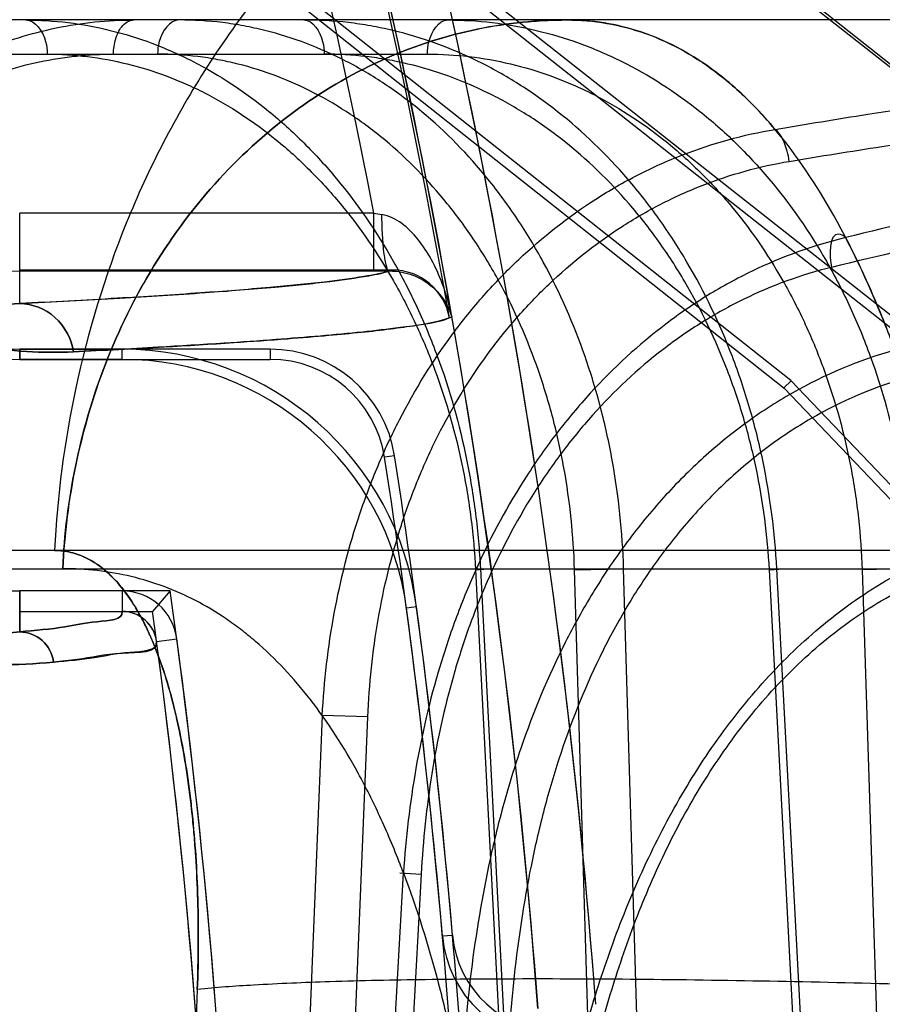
# Model space of a CAD drawing. Header units: millimetres. Extents: x 0 to 297, y 0 to 210.
# Tile 405 of 455: x 240.8153 to 240.8674, y 160.042 to 160.1015. Entities that reach past the tile are written whole.
import ezdxf

# ---------------------------------------------------------------- set-up
doc = ezdxf.new("R2010")
doc.units = ezdxf.units.MM
doc.header["$LTSCALE"] = 16.335
doc.layers.get('0').update_dxf_attribs({"linetype": 'CONTINUOUS'})
for name, color, linetype in [('AXES_REF', 7, 'CONTINUOUS'), ('INTFCLR_1', 7, 'CONTINUOUS'), ('INTFCLR_144815', 7, 'CONTINUOUS'), ('INTFCLR_72935', 7, 'CONTINUOUS')]:
    doc.layers.add(name, color=color, linetype=linetype)

msp = doc.modelspace()

# ---------------------------------------------------------------- linework, layer by layer
at = {"color": 7, "linetype": 'Continuous'}
for radius in [6.787079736, 6.7865, 6.743039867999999]:
    msp.add_circle((241.4889104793, 154.7114782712), radius, dxfattribs=at)
for radius, start, end in [(6.72, 278.2771290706, 261.7228709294), (6.874, 113.0825942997, 269.6189785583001)]:
    msp.add_arc((241.4889104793, 154.7114782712), radius, start, end, dxfattribs=at)
at = {"layer": 'AXES_REF', "color": 7, "linetype": 'Continuous'}
msp.add_arc((241.4889104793, 154.7114782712), 6.874, 113.0826847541, 66.9173152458, dxfattribs=at)
at = {"layer": 'AXES_REF', "color": 9, "linetype": 'Continuous'}
msp.add_arc((241.4889104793, 154.7114782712), 6.191158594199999, 94.4118118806, 85.5881881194, dxfattribs=at)
at = {"layer": 'INTFCLR_1', "color": 9, "linetype": 'Continuous'}
for p, q in [((240.9076086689, 160.0672606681), (240.8359332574, 160.1238465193)), ((240.8152958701, 160.0843347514), (240.8152958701, 160.0898037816)), ((240.8367009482, 160.0898037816), (240.8152958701, 160.0898037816)), ((240.8367009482, 160.0863043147), (240.8367009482, 160.0898037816)), ((240.8152958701, 160.0863043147), (240.8376418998, 160.0863053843)), ((240.8152958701, 160.0809619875), (240.8152958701, 160.0815744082)), ((240.821489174, 160.0809619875), (240.821489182, 160.0815744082)), ((240.8152958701, 160.0669619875), (240.8152958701, 160.064492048)), ((240.8214891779, 160.0669619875), (240.8214890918, 160.0657276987)), ((240.8392770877, 160.0660095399), (240.8386700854, 160.0659282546)), ((240.8235705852, 160.0639062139), (240.8247939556, 160.0640700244))]:
    msp.add_line(p, q, dxfattribs=at)
at = {"layer": 'INTFCLR_1', "color": 6, "linetype": 'Continuous'}
for p, q in [((240.8214505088, 160.1203298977), (240.8952201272, 160.0620907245)), ((240.8946349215, 160.0617724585), (240.8210710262, 160.1198492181)), ((240.8152958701, 160.0815744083), (240.821489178, 160.0815744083)), ((240.8214891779, 160.0809619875), (240.8152958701, 160.0809619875)), ((240.8214891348, 160.0669619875), (240.8152958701, 160.0669619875)), ((240.8152958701, 160.0657276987), (240.8214891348, 160.0657276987))]:
    msp.add_line(p, q, dxfattribs=at)
at = {"layer": 'INTFCLR_1', "color": 7, "linetype": 'Continuous'}
msp.add_line((240.8412547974, 160.0839840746), (240.8414104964, 160.0835287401), dxfattribs=at)
at = {"layer": 'INTFCLR_1', "color": 9, "linetype": 'Continuous'}
for centre, radius, start, end in [((240.4247147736, 160.0104782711), 0.4230504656, 4.2349584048, 43.61014177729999), ((240.4247147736, 160.0104782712), 0.4265594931, 4.2349578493, 15.4129247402), ((240.8152958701, 160.1073643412), 0.0210600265, 193.9313763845, 270.0000000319), ((240.8547495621, 160.1904858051), 0.1022869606, 259.8369044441, 260.1140063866)]:
    msp.add_arc(centre, radius, start, end, dxfattribs=at)
at = {"layer": 'INTFCLR_1', "color": 6, "linetype": 'Continuous'}
for centre, radius, start, end in [((240.4247147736, 160.0104782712), 0.4195535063, 10.8985890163, 42.7086480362), ((240.8152958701, 160.1073643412), 0.025789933, 193.9313762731, 270.0000001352), ((240.8152958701, 160.1073643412), 0.0264023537, 193.93137305, 270.0000005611), ((240.8152958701, 160.1073643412), 0.0404023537, 193.9313780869, 270.0000003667), ((240.8214889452, 160.0636274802), 0.017946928, 7.627261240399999, 89.9992566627), ((240.8214889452, 160.0636274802), 0.0173345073, 7.627262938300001, 89.99922879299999), ((240.8214889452, 160.0636274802), 0.0033345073, 7.6272830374, 89.99599086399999), ((240.4247147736, 160.0104782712), 0.4182650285, 3.1312009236, 7.6294436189), ((240.8214889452, 160.0636274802), 0.0021002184, 7.626596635, 89.9960006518), ((240.4247147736, 160.0104782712), 0.4176526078, 3.0516590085, 7.6294468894), ((240.4247147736, 160.0104782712), 0.402418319, 356.013443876, 7.6295226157), ((240.4247147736, 160.0104782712), 0.4036526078, 356.0148208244, 7.629522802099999)]:
    msp.add_arc(centre, radius, start, end, dxfattribs=at)
at = {"layer": 'INTFCLR_1', "color": 9, "linetype": 'Continuous'}
for points, knots in [([(240.7917035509, 160.1015121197), (240.7918710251, 160.1008369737), (240.7922538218, 160.0995164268), (240.7929658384, 160.0976239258), (240.7937797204, 160.0958691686), (240.7946655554, 160.0942670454), (240.7955953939, 160.092821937), (240.7968326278, 160.0911404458), (240.7989338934, 160.0887430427), (240.8020549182, 160.0861073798), (240.8052873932, 160.0842317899), (240.8077215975, 160.0831757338), (240.8099394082, 160.0823963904), (240.8125942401, 160.0817455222), (240.8156470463, 160.0813837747), (240.8176097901, 160.0813745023), (240.818551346, 160.081421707)], [0, 0, 0, 0, 0.0574721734, 0.1134588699, 0.1669071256, 0.21714495, 0.2645975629, 0.308783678, 0.3895302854, 0.5274907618, 0.6441227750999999, 0.6969373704, 0.7465491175, 0.8382128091, 0.9221094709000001, 1, 1, 1, 1]), ([(240.79206653, 160.1016021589), (240.7922114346, 160.1010180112), (240.7925429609, 160.0998755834), (240.793159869, 160.098238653), (240.7938656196, 160.0967212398), (240.7946338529, 160.0953363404), (240.7954404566, 160.0940877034), (240.7965133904, 160.0926358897), (240.7978829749, 160.0910815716), (240.799572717, 160.0895297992), (240.8017001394, 160.087920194), (240.8038412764, 160.0866895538), (240.8059482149, 160.0857886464), (240.8078657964, 160.0851257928), (240.8101597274, 160.0845780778), (240.8127936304, 160.0842836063), (240.8144850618, 160.0842879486), (240.8152958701, 160.0843347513)], [0, 0, 0, 0, 0.0575499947, 0.1136075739, 0.1671162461, 0.2174278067, 0.2649257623, 0.3091535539, 0.3899605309, 0.4625751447, 0.5281544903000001, 0.6447761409, 0.6975023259, 0.7471185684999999, 0.8386452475, 0.9223402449, 1, 1, 1, 1]), ([(240.7715361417, 160.0965094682), (240.7718829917, 160.0951111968), (240.7726888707, 160.0924179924), (240.7742239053, 160.0886137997), (240.7759718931, 160.0851844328), (240.777853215, 160.0821397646), (240.7797876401, 160.0794825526), (240.7822820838, 160.0765141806), (240.7848398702, 160.0739869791), (240.7874179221, 160.0718469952), (240.7898001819, 160.0700725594), (240.7926888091, 160.0682314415), (240.7960627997, 160.066486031), (240.8000914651, 160.0648031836), (240.8046585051, 160.0634468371), (240.8095872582, 160.0626460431), (240.8137281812, 160.0624370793), (240.8162254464, 160.0625554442), (240.8173447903, 160.0626647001)], [0, 0, 0, 0, 0.06983020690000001, 0.1360165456, 0.1985856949, 0.2561722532, 0.3093207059, 0.3577512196, 0.4440024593, 0.4831205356, 0.5200948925, 0.5879287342, 0.6488908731, 0.7039975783, 0.7993757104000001, 0.8790225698, 0.9454860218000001, 1, 1, 1, 1]), ([(240.7717641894, 160.0965660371), (240.7720937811, 160.0952372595), (240.7728598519, 160.0926779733), (240.7743194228, 160.0890633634), (240.7759817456, 160.0858053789), (240.7777710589, 160.0829131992), (240.7796108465, 160.0803896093), (240.7819832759, 160.0775712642), (240.7844157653, 160.0751726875), (240.7868673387, 160.07314256), (240.7891327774, 160.0714598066), (240.7918788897, 160.069715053), (240.7950865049, 160.0680627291), (240.798914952, 160.0664719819), (240.8032543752, 160.065193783), (240.8079348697, 160.0644466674), (240.8118654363, 160.0642606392), (240.8142341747, 160.0643846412), (240.8152958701, 160.0644920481)], [0, 0, 0, 0, 0.0698671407, 0.1360883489, 0.1986819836, 0.2562926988, 0.3094735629, 0.3579124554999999, 0.4441892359, 0.4833221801, 0.5202930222, 0.5881501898, 0.6490914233, 0.7042036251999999, 0.7995434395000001, 0.8791525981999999, 0.9455413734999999, 1, 1, 1, 1]), ([(240.8414104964, 160.0835287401), (240.8412748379, 160.0842164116), (240.8409442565, 160.0853971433), (240.840229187, 160.0869780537), (240.8392092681, 160.0885544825), (240.8380523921, 160.0895670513), (240.8371880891, 160.0897176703)], [0, 0, 0, 0, 0.2695644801, 0.4697030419, 0.6625932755, 1, 1, 1, 1]), ([(240.8376419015, 160.0863053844), (240.837541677, 160.0863187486), (240.8374211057, 160.0867688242), (240.8372978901, 160.087410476), (240.8372130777, 160.0885114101), (240.8371903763, 160.0893002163), (240.8371880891, 160.0897176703)], [0, 0, 0, 0, 0.0871661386, 0.309707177, 0.6401160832, 1, 1, 1, 1]), ([(240.8376418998, 160.0863053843), (240.8371469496, 160.0861506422), (240.8358346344, 160.0859061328), (240.8334235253, 160.0855867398), (240.8301258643, 160.085269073), (240.825953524, 160.0849476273), (240.820912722, 160.084628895), (240.8172633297, 160.0844333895), (240.8152958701, 160.0843347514)], [0, 0, 0, 0, 0.06928541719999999, 0.1776589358, 0.3252045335, 0.5117163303, 0.7368032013, 1, 1, 1, 1]), ([(240.818551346, 160.081421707), (240.8184221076, 160.0822004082), (240.8176465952, 160.0837008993), (240.8160566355, 160.0843301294), (240.8152958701, 160.0843347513)], [0, 0, 0, 0, 0.5092164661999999, 1, 1, 1, 1]), ([(240.818551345, 160.0814217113), (240.8203768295, 160.0815132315), (240.8236054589, 160.0816853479), (240.8279140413, 160.0819505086), (240.8312346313, 160.0821866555), (240.8338070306, 160.0823969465), (240.8358871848, 160.0825963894), (240.8376576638, 160.0827883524), (240.8394784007, 160.0830582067), (240.8407462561, 160.083233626), (240.8414104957, 160.0835287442)], [0, 0, 0, 0, 0.2385487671, 0.4219735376, 0.5633767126, 0.6730318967, 0.7587781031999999, 0.8362030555, 0.9051367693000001, 1, 1, 1, 1]), ([(240.8214890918, 160.0657276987), (240.8215640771, 160.0651891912), (240.819581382, 160.0651438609), (240.8179046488, 160.0647127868), (240.8162095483, 160.0645812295), (240.8152958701, 160.064492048)], [0, 0, 0, 0, 0.2565760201, 0.5667820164, 1, 1, 1, 1]), ([(240.8173447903, 160.0626647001), (240.8172805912, 160.0631517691), (240.8167907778, 160.0641084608), (240.8157820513, 160.064490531), (240.8152958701, 160.0644920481)], [0, 0, 0, 0, 0.5026078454, 1, 1, 1, 1]), ([(240.8173447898, 160.062664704), (240.8181674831, 160.0627450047), (240.8198341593, 160.062875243), (240.8214967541, 160.0633109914), (240.8236465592, 160.0633390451), (240.8235705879, 160.0639061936)], [0, 0, 0, 0, 0.3881437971, 0.7313082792, 1, 1, 1, 1])]:
    msp.add_open_spline(points, degree=3, knots=knots, dxfattribs=at)
at = {"layer": 'INTFCLR_1', "color": 7, "linetype": 'Continuous'}
msp.add_open_spline([(240.8376419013, 160.0863053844), (240.8378915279, 160.0863067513), (240.8386060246, 160.0862381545), (240.8401710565, 160.0856589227), (240.8411722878, 160.0844339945), (240.8414104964, 160.0835287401)], degree=3, knots=[0, 0, 0, 0, 0.1514361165, 0.4321406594, 1, 1, 1, 1], dxfattribs=at)
at = {"layer": 'INTFCLR_144815', "color": 9, "linetype": 'Continuous'}
for p, q in [((240.8751675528, 160.1014782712), (240.0486729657, 160.1014782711)), ((240.7990275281, 160.0994149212), (240.8399402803, 160.0994149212)), ((240.952508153, 160.0694090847), (239.9619761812, 160.0694090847)), ((240.0228546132, 160.0683100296), (240.9060485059, 160.0683100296)), ((240.8428473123, 160.0682367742), (240.8435879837, 160.0683074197)), ((240.8428473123, 160.0682367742), (240.8465695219, 159.9964782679)), ((240.8431388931, 160.0683100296), (240.8468680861, 159.9964782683)), ((240.8488290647, 160.0682367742), (240.8517967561, 160.0683100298)), ((240.8509747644, 159.996478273), (240.8488290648, 160.0682367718)), ((240.8539415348, 159.9964782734), (240.8517967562, 160.0683100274)), ((240.8606081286, 160.0682367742), (240.8614530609, 160.0683034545)), ((240.8643998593, 159.9964782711), (240.8606081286, 160.0682367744)), ((240.8648519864, 159.9964782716), (240.8610533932, 160.0683100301)), ((240.8691528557, 160.0683100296), (240.8662080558, 160.0682367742)), ((240.8662080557, 160.0682367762), (240.8685248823, 159.9964782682)), ((240.8335824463, 160.0594312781), (240.8310887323, 159.9980053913)), ((240.8363394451, 160.0593580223), (240.8335824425, 160.059431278)), ((240.8337887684, 159.9964782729), (240.8363394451, 160.0593580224)), ((240.8356432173, 159.9980053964), (240.8384851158, 160.0499258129)), ((240.8395590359, 160.0498525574), (240.8366359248, 159.9964782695)), ((240.8382783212, 160.0499313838), (240.8395590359, 160.0498525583)), ((240.826031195, 160.0428744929), (240.8251443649, 160.0194683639))]:
    msp.add_line(p, q, dxfattribs=at)
at = {"layer": 'INTFCLR_144815', "color": 7, "linetype": 'Continuous'}
for points, knots in [([(240.866529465, 160.5484094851), (240.8668842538, 160.5484164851), (240.8670035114, 160.5472775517), (240.867117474, 160.5463138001), (240.8671467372, 160.5450551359), (240.867146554, 160.5438616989), (240.8671211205, 160.5426153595), (240.8670780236, 160.5413374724), (240.8670117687, 160.5398541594), (240.8669347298, 160.5384399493), (240.8668504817, 160.5370632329), (240.8667733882, 160.5358940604), (240.8666875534, 160.5346694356), (240.8665926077, 160.5333817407), (240.8664799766, 160.5319246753), (240.866346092, 160.5302691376), (240.8661948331, 160.5284761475), (240.8660241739, 160.5265266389), (240.8658315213, 160.5243986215), (240.8656152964, 160.5220853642), (240.8653723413, 160.5195591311), (240.8650961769, 160.5167618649), (240.86478312, 160.5136709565), (240.8644343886, 160.5103075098), (240.8640445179, 160.5066260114), (240.8635916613, 160.5024357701), (240.8630897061, 160.4978829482), (240.8625309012, 160.4929038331), (240.8619043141, 160.487410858), (240.8611748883, 160.4811189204), (240.8603517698, 160.4741285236), (240.8594143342, 160.4662804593), (240.8583520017, 160.4575080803), (240.8571231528, 160.4474938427), (240.8557269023, 160.4362561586), (240.8541321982, 160.423570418), (240.8523226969, 160.4093320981), (240.8503218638, 160.3937471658), (240.848131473, 160.3768399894), (240.84578937, 160.3589082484), (240.843277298, 160.3398151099), (240.8406329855, 160.31984771), (240.8378633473, 160.2990559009), (240.8349855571, 160.2775644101), (240.8319781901, 160.2552102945), (240.8288215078, 160.2318470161), (240.8255370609, 160.2076350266), (240.8221688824, 160.182896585), (240.818730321, 160.1577250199), (240.8151918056, 160.1319013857), (240.8115007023, 160.105042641), (240.8089839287, 160.0867803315), (240.8076933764, 160.0774282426)], [0, 0, 0, 0, 0.002241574, 0.0047132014, 0.0072224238, 0.0098766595, 0.0123398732, 0.0150736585, 0.0179599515, 0.0217167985, 0.0240207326, 0.0266725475, 0.029118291, 0.0317754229, 0.0348287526, 0.0383497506, 0.0422672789, 0.04619496, 0.0507115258, 0.0557645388, 0.0608710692, 0.06674290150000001, 0.0735202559, 0.0804956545, 0.0881030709, 0.09690564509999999, 0.1071187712, 0.1170366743, 0.1285552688, 0.1420419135, 0.1570478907, 0.1730174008, 0.1919691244, 0.2128662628, 0.236750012, 0.2635013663, 0.293630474, 0.3274143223, 0.3627565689, 0.4013226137, 0.4416480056, 0.4844039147, 0.5285543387, 0.5741462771, 0.6213734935, 0.6710334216, 0.7230689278, 0.7757171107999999, 0.8287434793, 0.8835499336, 0.9403646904, 1, 1, 1, 1]), ([(240.8076933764, 160.0774282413), (240.8088692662, 160.0859465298), (240.8110739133, 160.1019439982), (240.8141779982, 160.1245136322), (240.8169061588, 160.1443967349), (240.8193180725, 160.1620127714), (240.8214659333, 160.1777323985), (240.8233819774, 160.1917824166), (240.8251135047, 160.2045018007), (240.8266983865, 160.21616449), (240.8281450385, 160.2268291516), (240.8294455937, 160.2364332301), (240.8305956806, 160.2449395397), (240.8316210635, 160.2525343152), (240.8325363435, 160.2593228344), (240.833350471, 160.2653695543), (240.834076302, 160.2707669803), (240.8347277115, 160.2756162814), (240.8353082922, 160.27994259), (240.8358359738, 160.283878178), (240.8363070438, 160.2873943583), (240.8367284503, 160.2905421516), (240.8371102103, 160.293395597), (240.8374566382, 160.2959864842), (240.8377726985, 160.298351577), (240.8380576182, 160.3004846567), (240.8383184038, 160.3024379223), (240.8385573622, 160.3042284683), (240.8387756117, 160.3058644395), (240.8389828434, 160.3074183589), (240.8391765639, 160.3088714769), (240.8394153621, 160.3106633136), (240.839584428, 160.3119323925), (240.8397003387, 160.3128029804)], [0, 0, 0, 0, 0.1086009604, 0.2039477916, 0.2877238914, 0.3620651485, 0.4285031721, 0.4880977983, 0.5411506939, 0.5906228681, 0.6367442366, 0.6770723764, 0.71302358, 0.7451511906, 0.7738599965, 0.7995341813, 0.8222066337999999, 0.8426397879, 0.8613279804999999, 0.8773350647, 0.892788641, 0.9061319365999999, 0.9174444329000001, 0.9291470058, 0.9391444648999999, 0.9475796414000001, 0.9563257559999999, 0.9640319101, 0.9703936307, 0.9771701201, 0.9838307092, 0.9889079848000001, 1, 1, 1, 1])]:
    msp.add_open_spline(points, degree=3, knots=knots, dxfattribs=at)
at = {"layer": 'INTFCLR_144815', "color": 9, "linetype": 'Continuous'}
for points, knots in [([(240.8685129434, 160.1224782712), (240.8654827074, 160.1224782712), (240.8592164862, 160.121866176), (240.8499416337, 160.1190295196), (240.8410087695, 160.1141335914), (240.8329871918, 160.10729829), (240.826368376, 160.098878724), (240.8214807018, 160.0894018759), (240.818441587, 160.0794689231), (240.8175666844, 160.0727132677), (240.8174084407, 160.0694090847)], [0, 0, 0, 0, 0.1120066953, 0.2310131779, 0.3561439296, 0.4858595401, 0.6179059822, 0.7494999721, 0.8777274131, 1, 1, 1, 1]), ([(240.8156422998, 160.1014782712), (240.8173647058, 160.1014782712), (240.8199755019, 160.1011543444), (240.8228864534, 160.1002485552), (240.8245287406, 160.099578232), (240.8269952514, 160.0984036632), (240.8297212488, 160.0965966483), (240.8321534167, 160.0943937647), (240.8334920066, 160.0929931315), (240.8354571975, 160.0907315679), (240.8371755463, 160.0882136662), (240.8386322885, 160.0855185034), (240.8395584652, 160.0836206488), (240.8409959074, 160.0801512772), (240.8420248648, 160.0764975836), (240.8426158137, 160.0732811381), (240.8429349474, 160.0710834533), (240.843081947, 160.0694210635), (240.8431388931, 160.0683100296)], [0, 0, 0, 0, 0.1091978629, 0.1646839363, 0.1929779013, 0.2215829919, 0.3378362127, 0.398393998, 0.4294053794, 0.4606082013, 0.5883152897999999, 0.6213567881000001, 0.6548436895, 0.7221509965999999, 0.8592379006, 0.8943221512, 0.9294697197, 1, 1, 1, 1]), ([(240.8156422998, 160.1014782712), (240.8162371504, 160.1014782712), (240.8168875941, 160.1004848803), (240.8169608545, 160.0996713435), (240.8169636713, 160.0994149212)], [0, 0, 0, 0, 0.6987651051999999, 1, 1, 1, 1]), ([(240.8178968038, 160.0683100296), (240.8179910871, 160.0703738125), (240.8185110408, 160.074587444), (240.8203181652, 160.0807878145), (240.8232250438, 160.0867056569), (240.8271640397, 160.0919680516), (240.8319439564, 160.0962460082), (240.8372719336, 160.0993144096), (240.8419641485, 160.1008208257), (240.8452277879, 160.1013201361), (240.8470334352, 160.1014560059), (240.847923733, 160.1014782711), (240.8483650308, 160.1014782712)], [0, 0, 0, 0, 0.1249260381, 0.2555252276, 0.3887896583, 0.5214499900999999, 0.6505625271, 0.7739873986, 0.8905463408, 0.9461740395, 0.9733149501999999, 1, 1, 1, 1]), ([(240.8483650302, 160.1014782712), (240.8474744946, 160.1014782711), (240.8456617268, 160.1013855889), (240.8419628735, 160.100817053), (240.8372700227, 160.0993147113), (240.8319440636, 160.0962455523), (240.8271640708, 160.0919686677), (240.8232247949, 160.0867036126), (240.8194097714, 160.0789462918), (240.8180890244, 160.0725175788), (240.8178968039, 160.0683100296)], [0, 0, 0, 0, 0.0538964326, 0.1096244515, 0.2261806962, 0.349711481, 0.4789348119, 0.6117089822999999, 0.7450877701, 1, 1, 1, 1]), ([(240.8209616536, 160.0994149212), (240.820964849, 160.0997263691), (240.8210513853, 160.1003123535), (240.821391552, 160.1011092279), (240.8219152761, 160.1014782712), (240.8221958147, 160.1014782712)], [0, 0, 0, 0, 0.3608967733, 0.6749371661, 1, 1, 1, 1]), ([(240.8249517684, 160.1014782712), (240.8243569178, 160.1014782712), (240.8237064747, 160.1004848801), (240.8236332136, 160.0996713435), (240.8236303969, 160.0994149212)], [0, 0, 0, 0, 0.6987650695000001, 1, 1, 1, 1]), ([(240.8517967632, 160.068310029), (240.8517297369, 160.0705053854), (240.8513885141, 160.0737834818), (240.8505642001, 160.0775166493), (240.8499759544, 160.0795972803), (240.8489967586, 160.0826023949), (240.8475296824, 160.0859513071), (240.8456688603, 160.089037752), (240.8445156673, 160.0906864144), (240.842746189, 160.0929834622), (240.8407326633, 160.0950537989), (240.8385086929, 160.0968089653), (240.8370120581, 160.0978660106), (240.8343244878, 160.0994561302), (240.8314038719, 160.1005747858), (240.8288386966, 160.1011323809), (240.8271207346, 160.101398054), (240.8258181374, 160.1014782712), (240.8249517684, 160.1014782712)], [0, 0, 0, 0, 0.1400985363, 0.2092020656, 0.2436857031, 0.277971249, 0.4108016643, 0.4755818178, 0.5076100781, 0.5390793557, 0.6605405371, 0.6902617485, 0.7197591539, 0.7773480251, 0.8891702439, 0.9170270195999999, 0.9447376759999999, 1, 1, 1, 1]), ([(240.8610533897, 160.0683100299), (240.8609384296, 160.0705097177), (240.8605146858, 160.0737928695), (240.8595823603, 160.077519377), (240.858928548, 160.0795986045), (240.8578460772, 160.082611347), (240.8562478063, 160.0859630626), (240.8542550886, 160.0890407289), (240.8530236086, 160.0906877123), (240.8511314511, 160.0929912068), (240.8489949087, 160.0950595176), (240.8466532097, 160.0968097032), (240.8450745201, 160.0978673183), (240.8422440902, 160.0994587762), (240.8391895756, 160.1005749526), (240.8365126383, 160.1011323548), (240.8347220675, 160.1013978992), (240.8333661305, 160.1014782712), (240.8324644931, 160.1014782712)], [0, 0, 0, 0, 0.1372745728, 0.2052346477, 0.2392207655, 0.273064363, 0.40473724, 0.4693064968, 0.5013235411, 0.5328440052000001, 0.6550896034, 0.6851375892, 0.7150081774, 0.7734496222, 0.8872400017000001, 0.9156027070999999, 0.9438087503, 1, 1, 1, 1]), ([(240.8324644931, 160.1014782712), (240.8330412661, 160.1014782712), (240.8336297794, 160.100459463), (240.833696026, 160.0996710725), (240.8336986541, 160.0994149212)], [0, 0, 0, 0, 0.6924562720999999, 1, 1, 1, 1]), ([(240.8399402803, 160.0994149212), (240.8399429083, 160.0996710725), (240.8400091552, 160.1004594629), (240.8405976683, 160.1014782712), (240.8411744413, 160.1014782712)], [0, 0, 0, 0, 0.3075437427, 1, 1, 1, 1]), ([(240.8411744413, 160.1014782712), (240.842964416, 160.1014782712), (240.8456715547, 160.1011574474), (240.8486963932, 160.1002498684), (240.8503964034, 160.0995788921), (240.8529336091, 160.098408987), (240.8557368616, 160.0966063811), (240.8582361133, 160.0943961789), (240.8596041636, 160.092994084), (240.8616014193, 160.0907379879), (240.8633434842, 160.0882192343), (240.8648092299, 160.0855190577), (240.8657352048, 160.0836217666), (240.867161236, 160.0801538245), (240.8681599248, 160.0764974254), (240.8687098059, 160.0732808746), (240.868997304, 160.071082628), (240.8691163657, 160.0694204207), (240.8691528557, 160.0683100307)], [0, 0, 0, 0, 0.112209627, 0.1688776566, 0.1976712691, 0.2267084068, 0.3439814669, 0.4046494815, 0.4356206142, 0.4667234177, 0.5935097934, 0.626212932, 0.6593247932, 0.7258042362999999, 0.8610544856, 0.8956691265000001, 0.9303544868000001, 1, 1, 1, 1]), ([(240.868191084, 160.0815215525), (240.8680152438, 160.0819956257), (240.8669511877, 160.084776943), (240.8648311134, 160.0894179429), (240.8620249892, 160.0936722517), (240.8600038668, 160.0959558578), (240.8587333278, 160.0972324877), (240.8565099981, 160.0990941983), (240.8529774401, 160.1009852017), (240.8498717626, 160.1014782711), (240.8483650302, 160.1014782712)], [0, 0, 0, 0, 0.050723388, 0.2987433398, 0.5104880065, 0.55853659, 0.6045091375, 0.6910612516, 0.8488498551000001, 1, 1, 1, 1]), ([(240.8483650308, 160.1014782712), (240.8499720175, 160.1014782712), (240.853312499, 160.1009093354), (240.8566395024, 160.0989788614), (240.8586666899, 160.0972725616), (240.8598033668, 160.0961760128), (240.86054797, 160.0953469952), (240.8609528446, 160.0948633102)], [0, 0, 0, 0, 0.3287889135, 0.6771462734, 0.7722571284, 0.8709440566, 1, 1, 1, 1]), ([(240.7940652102, 160.0682367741), (240.7941136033, 160.0691592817), (240.7942728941, 160.0709991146), (240.7946993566, 160.0737297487), (240.795310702, 160.0764103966), (240.7961013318, 160.0790212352), (240.7970661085, 160.0815428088), (240.7981983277, 160.0839570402), (240.7994896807, 160.0862476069), (240.8009317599, 160.0883984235), (240.8025138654, 160.0903946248), (240.8042255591, 160.0922209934), (240.8060537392, 160.0938651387), (240.8079863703, 160.0953149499), (240.810010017, 160.0965606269), (240.8121108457, 160.0975924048), (240.814272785, 160.0984025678), (240.8164790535, 160.0989858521), (240.8187134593, 160.0993368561), (240.8202139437, 160.0994149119), (240.8209616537, 160.0994149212)], [0, 0, 0, 0, 0.0611914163, 0.1222153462, 0.1829330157, 0.2431697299, 0.3027654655, 0.3616159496, 0.4196421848, 0.4767773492, 0.5329717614, 0.5881802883, 0.6423889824, 0.6956352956, 0.7479993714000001, 0.7995680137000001, 0.850430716, 0.900683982, 0.9504712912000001, 1, 1, 1, 1]), ([(240.8169636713, 160.0994149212), (240.8185839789, 160.0994149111), (240.8210400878, 160.099110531), (240.8237786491, 160.0982587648), (240.8253239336, 160.0976288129), (240.8276446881, 160.0965248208), (240.83020982, 160.0948262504), (240.8324989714, 160.092755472), (240.8337589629, 160.0914388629), (240.8356088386, 160.0893132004), (240.8372266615, 160.0869463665), (240.8385985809, 160.0844127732), (240.8394707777, 160.0826288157), (240.8408245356, 160.0793676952), (240.8417946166, 160.0759332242), (240.842352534, 160.0729096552), (240.8426539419, 160.0708438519), (240.8427931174, 160.0692811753), (240.8428473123, 160.0682367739)], [0, 0, 0, 0, 0.1092276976, 0.1647324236, 0.1930354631, 0.2216493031, 0.3379316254, 0.3985016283, 0.4295175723, 0.460723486, 0.5884330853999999, 0.6214715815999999, 0.6549537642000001, 0.7222477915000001, 0.8592953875, 0.8943666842, 0.9295004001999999, 1, 1, 1, 1]), ([(240.8488290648, 160.068236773), (240.8487673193, 160.070300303), (240.8484487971, 160.0733816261), (240.8476762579, 160.0768908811), (240.8471249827, 160.078846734), (240.8462069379, 160.081671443), (240.8448305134, 160.0848192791), (240.8430842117, 160.0877207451), (240.8420018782, 160.0892705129), (240.8403412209, 160.0914297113), (240.8384508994, 160.093375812), (240.8363626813, 160.0950257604), (240.8349573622, 160.0960193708), (240.8324336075, 160.0975139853), (240.8296906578, 160.0985655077), (240.8272814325, 160.0990898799), (240.8256677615, 160.0993396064), (240.8244442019, 160.0994149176), (240.8236303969, 160.0994149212)], [0, 0, 0, 0, 0.1401554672, 0.2092802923, 0.2437732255, 0.2780669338, 0.4109187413, 0.4756998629, 0.5077268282, 0.5391939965, 0.6606353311, 0.6903498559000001, 0.7198403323, 0.7774136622, 0.8891993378, 0.9170477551, 0.9447508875, 1, 1, 1, 1]), ([(240.8606081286, 160.0682367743), (240.8604988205, 160.0703045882), (240.8600985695, 160.0733908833), (240.8592193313, 160.0768935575), (240.8586033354, 160.0788480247), (240.8575835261, 160.0816801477), (240.8560785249, 160.0848309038), (240.854202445, 160.0877236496), (240.8530431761, 160.0892717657), (240.8512621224, 160.091437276), (240.8492511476, 160.0933813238), (240.8470476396, 160.0950264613), (240.8455621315, 160.0960206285), (240.8428988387, 160.0975165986), (240.8400250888, 160.0985656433), (240.837506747, 160.0990898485), (240.8358223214, 160.0993394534), (240.8345468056, 160.0994149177), (240.8336986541, 160.0994149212)], [0, 0, 0, 0, 0.1372191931, 0.2051575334, 0.239134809, 0.2729706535, 0.4046233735, 0.4691910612, 0.501209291, 0.5327320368, 0.6549971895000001, 0.6850516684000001, 0.7149290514, 0.7733847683, 0.887210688, 0.9155819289, 0.9437955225, 1, 1, 1, 1]), ([(240.8399402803, 160.0994149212), (240.84162182, 160.0994149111), (240.8441649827, 160.0991135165), (240.8470062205, 160.0982600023), (240.8486030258, 160.0976294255), (240.850986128, 160.0965297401), (240.8536189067, 160.0948353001), (240.8559656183, 160.0927576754), (240.8572500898, 160.0914397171), (240.8591254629, 160.089319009), (240.860760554, 160.0869512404), (240.8621361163, 160.0844132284), (240.86300514, 160.0826297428), (240.8643433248, 160.0793697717), (240.8652794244, 160.0759327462), (240.8657944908, 160.0729093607), (240.8660634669, 160.0708429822), (240.8661743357, 160.0692805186), (240.8662080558, 160.0682367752)], [0, 0, 0, 0, 0.1121878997, 0.1688416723, 0.1976274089, 0.2266570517, 0.343905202, 0.4045627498, 0.4355295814, 0.4666289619, 0.5934110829, 0.6261162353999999, 0.6592317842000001, 0.7257227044, 0.8610051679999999, 0.8956305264, 0.9303278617, 1, 1, 1, 1]), ([(240.8609528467, 160.0948633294), (240.8628157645, 160.0951811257), (240.8703549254, 160.0964158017), (240.8779262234, 160.0974533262), (240.8836361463, 160.0981281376)], [0, 0, 0, 0, 0.2473764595, 1, 1, 1, 1]), ([(240.8618068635, 160.0929322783), (240.8636698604, 160.0932437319), (240.8712098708, 160.094453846), (240.8787807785, 160.0954705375), (240.8844901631, 160.0961317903)], [0, 0, 0, 0, 0.2473483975, 1, 1, 1, 1]), ([(240.8335824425, 160.059431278), (240.8336899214, 160.061503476), (240.8341662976, 160.0656305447), (240.8354540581, 160.070665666), (240.8369105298, 160.0745335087), (240.8386370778, 160.0782408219), (240.8405144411, 160.0812826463), (240.842374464, 160.08368468), (240.8436789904, 160.0852260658), (240.8461005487, 160.0877328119), (240.8488436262, 160.0898924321), (240.8513689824, 160.0914264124), (240.8530957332, 160.092362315), (240.8562076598, 160.0937608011), (240.859042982, 160.0945452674), (240.8609528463, 160.0948633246)], [0, 0, 0, 0, 0.1287568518, 0.2569609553, 0.3213810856, 0.384983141, 0.5105637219, 0.5419689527, 0.5734721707, 0.6358190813, 0.7580421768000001, 0.7885404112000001, 0.8191369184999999, 0.8798569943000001, 1, 1, 1, 1]), ([(240.8618068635, 160.0929322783), (240.8617766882, 160.0931382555), (240.8616276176, 160.0938201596), (240.861358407, 160.094567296), (240.8609528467, 160.0948633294)], [0, 0, 0, 0, 0.2930871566, 1, 1, 1, 1]), ([(240.8363394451, 160.0593580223), (240.836419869, 160.0613286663), (240.8368262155, 160.0652490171), (240.8379942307, 160.0700350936), (240.8393330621, 160.0737060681), (240.8409273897, 160.0772168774), (240.8426714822, 160.0800975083), (240.8444054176, 160.0823712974), (240.8456213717, 160.083828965), (240.8478815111, 160.0861981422), (240.8504485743, 160.0882390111), (240.8528144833, 160.0896882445), (240.8544328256, 160.0905719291), (240.8573515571, 160.0918925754), (240.8600134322, 160.0926326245), (240.8618068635, 160.0929322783)], [0, 0, 0, 0, 0.1298374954, 0.2586273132, 0.3231850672, 0.3868339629, 0.5122916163, 0.5436287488, 0.5750512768, 0.6372068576, 0.7589754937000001, 0.7893511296, 0.8198239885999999, 0.8802999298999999, 1, 1, 1, 1]), ([(240.888253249, 160.0933456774), (240.8862950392, 160.092976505), (240.8785809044, 160.0914666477), (240.870908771, 160.0897406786), (240.8652150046, 160.0883224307)], [0, 0, 0, 0, 0.2535103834, 1, 1, 1, 1]), ([(240.8873992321, 160.0914449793), (240.885441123, 160.091083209), (240.87772831, 160.0896038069), (240.8700558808, 160.0879123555), (240.8643609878, 160.0865221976)], [0, 0, 0, 0, 0.2535536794, 1, 1, 1, 1]), ([(240.8652150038, 160.0883224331), (240.8632670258, 160.0878523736), (240.8604025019, 160.086815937), (240.8568504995, 160.0848712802), (240.8534613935, 160.0825484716), (240.8507877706, 160.0800828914), (240.848740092, 160.0777417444), (240.8474239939, 160.0761017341), (240.8452980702, 160.0730812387), (240.8435338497, 160.0698133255), (240.8422739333, 160.0668963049), (240.8414970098, 160.0649139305), (240.8403199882, 160.0613984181), (240.8391211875, 160.0562379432), (240.8386277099, 160.0520350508), (240.8384851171, 160.0499258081)], [0, 0, 0, 0, 0.1202040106, 0.1809468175, 0.2426366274, 0.3663086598, 0.3976274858, 0.4292047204, 0.4923997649, 0.6189828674, 0.6509543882, 0.6830001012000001, 0.7466739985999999, 0.8731875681, 1, 1, 1, 1]), ([(240.8652150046, 160.0883224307), (240.8651004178, 160.0884326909), (240.8641787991, 160.0889107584), (240.8642284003, 160.0871950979), (240.8643609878, 160.0865221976)], [0, 0, 0, 0, 0.1882211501, 1, 1, 1, 1]), ([(240.8652150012, 160.0883224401), (240.8657181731, 160.0873538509), (240.8664643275, 160.0857891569), (240.8674003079, 160.0835834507), (240.8688717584, 160.0798097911), (240.8709150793, 160.0732897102), (240.8724615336, 160.0664121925), (240.8734011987, 160.0612972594), (240.8740052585, 160.0576983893), (240.874970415, 160.0510593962), (240.8757984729, 160.0432082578), (240.8763199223, 160.0361272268), (240.8765674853, 160.0318998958), (240.8768860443, 160.0253717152), (240.8771377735, 160.0153916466), (240.8770636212, 160.006487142), (240.8769540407, 160.0019735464)], [0, 0, 0, 0, 0.0372726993, 0.0591480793, 0.081815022, 0.1755685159, 0.2921048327, 0.3223045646, 0.3531589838, 0.4167142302, 0.5513725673, 0.6226313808, 0.6591658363, 0.6959740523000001, 0.8458220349, 1, 1, 1, 1]), ([(240.8643609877, 160.0865221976), (240.8625333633, 160.0860760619), (240.859846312, 160.0850934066), (240.8565216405, 160.0832462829), (240.8533497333, 160.0810405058), (240.8508530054, 160.0786988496), (240.8489490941, 160.0764729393), (240.8477242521, 160.0749116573), (240.8457465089, 160.0720324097), (240.844113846, 160.0689186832), (240.84295836, 160.0661369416), (240.8422453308, 160.0642415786), (240.841168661, 160.0608725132), (240.8400872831, 160.0559170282), (240.8396724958, 160.0518818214), (240.8395590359, 160.0498525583)], [0, 0, 0, 0, 0.1191128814, 0.1793339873, 0.2405248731, 0.3633715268, 0.3945338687, 0.4259739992, 0.4889667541, 0.6154878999, 0.6475290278, 0.6796791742, 0.7436740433, 0.8713175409, 1, 1, 1, 1]), ([(240.8681910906, 160.0815217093), (240.8660297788, 160.0809217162), (240.8628768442, 160.0795864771), (240.8590818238, 160.0771151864), (240.856433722, 160.074933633), (240.8540159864, 160.0724757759), (240.8518405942, 160.0697839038), (240.8499116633, 160.0669002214), (240.8476659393, 160.0628540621), (240.8461067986, 160.059099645), (240.8450350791, 160.0557923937), (240.8443852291, 160.0535665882), (240.8428824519, 160.0474247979), (240.8422303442, 160.0416858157), (240.8419831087, 160.0371075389)], [0, 0, 0, 0, 0.122251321, 0.1841550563, 0.2465049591, 0.3088365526, 0.3717560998, 0.4348594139, 0.4976795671, 0.6237574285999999, 0.6555254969, 0.6871647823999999, 0.7501096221, 1, 1, 1, 1]), ([(240.8689435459, 160.0798575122), (240.8669151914, 160.0792866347), (240.8639571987, 160.0780147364), (240.8604097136, 160.0756569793), (240.8579364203, 160.0735740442), (240.8556823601, 160.0712252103), (240.8536586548, 160.0686496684), (240.8518694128, 160.0658866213), (240.8497890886, 160.0619982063), (240.8483590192, 160.0583880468), (240.8473844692, 160.0552053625), (240.8467921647, 160.0530540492), (240.8454237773, 160.0470729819), (240.8448778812, 160.0414914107), (240.8446827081, 160.0370342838)], [0, 0, 0, 0, 0.1202423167, 0.1812239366, 0.2427342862, 0.3043443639, 0.3666795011, 0.4293621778, 0.4919378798, 0.6181093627, 0.650035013, 0.681882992, 0.7454161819, 1, 1, 1, 1]), ([(240.8260311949, 160.0428744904), (240.8260657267, 160.0437884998), (240.8261051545, 160.0455979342), (240.8260740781, 160.0482838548), (240.8259725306, 160.0504832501), (240.8258439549, 160.0522041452), (240.8256884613, 160.0538506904), (240.825442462, 160.0558205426), (240.8251165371, 160.0577238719), (240.8248105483, 160.0591692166), (240.8244883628, 160.060504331), (240.8240425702, 160.0620515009), (240.8235145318, 160.0634980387), (240.8230517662, 160.0645498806), (240.8225897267, 160.0654801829), (240.8219787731, 160.0665103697), (240.8211663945, 160.0675579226), (240.8202973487, 160.0683808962), (240.819374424, 160.0689746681), (240.8184047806, 160.0693318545), (240.8177373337, 160.0694090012), (240.8174084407, 160.0694090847)], [0, 0, 0, 0, 0.091753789, 0.1815166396, 0.2694076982, 0.3125669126, 0.3546185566, 0.4353061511, 0.5116443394, 0.5482469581, 0.5834912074, 0.6494052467, 0.7096551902, 0.7377984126, 0.764641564, 0.8138270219, 0.85768374, 0.8972107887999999, 0.9333282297, 0.9670072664, 1, 1, 1, 1]), ([(240.8174084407, 160.0694090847), (240.8177370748, 160.0694089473), (240.818402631, 160.0693322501), (240.8193675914, 160.0689776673), (240.8210658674, 160.0678879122), (240.8223781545, 160.065995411), (240.823282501, 160.0640537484), (240.8237017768, 160.0629848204), (240.8241169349, 160.0617920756), (240.8245824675, 160.0601801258), (240.82505022, 160.0581051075), (240.8253674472, 160.0562624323), (240.8255818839, 160.0547046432), (240.8257718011, 160.0530596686), (240.8259506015, 160.050938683), (240.8260519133, 160.0487755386), (240.8260889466, 160.046998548), (240.8260958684, 160.0451728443), (240.8260660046, 160.0437953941), (240.826031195, 160.0428744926)], [0, 0, 0, 0, 0.0329952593, 0.06653992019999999, 0.1023576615, 0.2341585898, 0.2886102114, 0.3181527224, 0.3493214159, 0.415407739, 0.4864622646, 0.5627887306, 0.6030561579, 0.6443314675, 0.7290312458, 0.8167025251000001, 0.8617033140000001, 0.9074743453, 1, 1, 1, 1]), ([(240.8445966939, 160.0020125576), (240.8447764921, 160.0051199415), (240.8451583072, 160.0113442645), (240.8459182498, 160.0206922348), (240.8470955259, 160.0300628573), (240.8486822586, 160.0378455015), (240.8502764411, 160.0432220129), (240.8513631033, 160.0462885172), (240.8525776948, 160.0493397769), (240.8543364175, 160.0530592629), (240.8564562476, 160.0565894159), (240.8583827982, 160.0592517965), (240.8604556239, 160.0617722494), (240.8627634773, 160.0640732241), (240.8653075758, 160.0660879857), (240.8680062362, 160.067889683), (240.8702033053, 160.0689773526), (240.8717176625, 160.0695509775)], [0, 0, 0, 0, 0.1216132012, 0.243647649, 0.3663864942, 0.4904425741, 0.5534431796, 0.5853358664, 0.6175277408, 0.68173217, 0.7458615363, 0.7780820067, 0.8100580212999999, 0.8733073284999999, 0.9049126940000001, 0.9367292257, 1, 1, 1, 1]), ([(240.8384851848, 160.0499258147), (240.8384201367, 160.0500981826), (240.83816417, 160.0507667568), (240.8377027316, 160.0519065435), (240.8368864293, 160.0537573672), (240.835424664, 160.0566849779), (240.833074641, 160.0603746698), (240.8305008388, 160.0631532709), (240.828677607, 160.0646348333), (240.8274899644, 160.0654935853), (240.8253692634, 160.0667643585), (240.822069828, 160.0680022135), (240.8192860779, 160.0683092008), (240.8178968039, 160.0683100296)], [0, 0, 0, 0, 0.0187560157, 0.0728836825, 0.1251833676, 0.224679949, 0.4058705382, 0.5687625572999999, 0.6073438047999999, 0.6449671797, 0.7179054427, 0.8585486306, 1, 1, 1, 1]), ([(240.8457856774, 160.0019369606), (240.8459610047, 160.0050370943), (240.8463231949, 160.0112334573), (240.8470139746, 160.0205141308), (240.8480795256, 160.0297618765), (240.8495255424, 160.0374079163), (240.850990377, 160.0426725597), (240.8519942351, 160.0456599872), (240.8531120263, 160.0486218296), (240.8547388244, 160.052222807), (240.856707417, 160.0556413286), (240.8585006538, 160.0582152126), (240.8604291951, 160.0606428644), (240.8625826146, 160.0628585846), (240.8649626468, 160.0647980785), (240.8674844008, 160.0665295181), (240.8695440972, 160.0675752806), (240.8709652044, 160.0681261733)], [0, 0, 0, 0, 0.1248651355, 0.2496005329, 0.3741910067, 0.4990542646, 0.5620229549, 0.5937827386, 0.6257619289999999, 0.6893021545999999, 0.7524559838, 0.7840722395, 0.8153727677, 0.8770772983, 0.9078185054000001, 0.9387092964, 1, 1, 1, 1]), ([(240.838485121, 160.0499257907), (240.8393060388, 160.047749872), (240.8401747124, 160.0449507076), (240.8410385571, 160.0415248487), (240.8415900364, 160.0391275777), (240.8424690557, 160.034710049), (240.8432197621, 160.0294713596), (240.8436877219, 160.0247441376), (240.8439076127, 160.0219250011), (240.8441874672, 160.017574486), (240.8443978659, 160.0109194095), (240.844307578, 160.0049816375), (240.8441954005, 160.0019735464)], [0, 0, 0, 0, 0.1436399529, 0.1805795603, 0.218231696, 0.2955572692, 0.4587139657, 0.5448233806, 0.5889339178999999, 0.6333573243, 0.8140790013, 1, 1, 1, 1]), ([(240.8784274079, 160.0428744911), (240.8757256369, 160.0429725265), (240.8702875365, 160.0431493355), (240.8621742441, 160.0433495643), (240.85425208, 160.0434768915), (240.8468133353, 160.0435232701), (240.8401297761, 160.0434859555), (240.8344206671, 160.0433689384), (240.8298306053, 160.04318038), (240.8271620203, 160.0429912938), (240.8260311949, 160.0428744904)], [0, 0, 0, 0, 0.154723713, 0.3113826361, 0.4644588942, 0.6081603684, 0.7371004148, 0.8469550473, 0.9349387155, 1, 1, 1, 1])]:
    msp.add_open_spline(points, degree=3, knots=knots, dxfattribs=at)
at = {"layer": 'INTFCLR_144815', "color": 6, "linetype": 'Continuous'}
msp.add_open_spline([(240.793584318, 160.0683100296), (240.7936356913, 160.0693010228), (240.7938070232, 160.0712846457), (240.7942699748, 160.0742354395), (240.7949391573, 160.0771433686), (240.7958059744, 160.0799654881), (240.7968574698, 160.0826711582), (240.7980816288, 160.0852429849), (240.7994752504, 160.0876788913), (240.8010302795, 160.0899636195), (240.8027301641, 160.0920740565), (240.8045578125, 160.093993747), (240.8065025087, 160.0957150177), (240.8085579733, 160.0972326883), (240.8107061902, 160.0985324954), (240.8129258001, 160.0996030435), (240.8151909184, 160.1004364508), (240.817492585, 160.1010340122), (240.8198301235, 160.1013967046), (240.8214053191, 160.1014782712), (240.8221958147, 160.1014782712)], degree=3, knots=[0, 0, 0, 0, 0.0617823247, 0.1238447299, 0.1858195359, 0.247403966, 0.3074912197, 0.3663888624, 0.4245774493, 0.4820469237, 0.5382776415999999, 0.5931090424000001, 0.6468783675, 0.699766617, 0.7519718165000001, 0.8029757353, 0.8529596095, 0.9020028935, 0.950783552, 1, 1, 1, 1], dxfattribs=at)
at = {"layer": 'INTFCLR_72935', "color": 9, "linetype": 'Continuous'}
for p, q in [((240.8358246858, 160.1242396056), (240.9077434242, 160.0672637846)), ((240.8152958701, 160.0843347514), (240.8152958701, 160.0863643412)), ((240.8152958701, 160.0815744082), (240.8152958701, 160.0809619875)), ((240.830430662, 160.0815744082), (240.830430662, 160.0809619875)), ((240.8379515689, 160.0751388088), (240.8373465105, 160.0750441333)), ((240.81529587, 160.064492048), (240.8152958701, 160.0669619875)), ((240.8408442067, 160.0461152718), (240.8414543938, 160.0461675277))]:
    msp.add_line(p, q, dxfattribs=at)
at = {"layer": 'INTFCLR_72935', "color": 6, "linetype": 'Continuous'}
for p, q in [((240.8619056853, 160.0796767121), (240.8105589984, 160.1203548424)), ((240.810023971, 160.1199973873), (240.8614921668, 160.0792229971)), ((240.8378166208, 160.0863643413), (240.81529587, 160.0863643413)), ((240.8304306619, 160.0815744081), (240.81529587, 160.0815744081)), ((240.8152958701, 160.0809619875), (240.830430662, 160.0809619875)), ((240.8619221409, 160.0796636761), (240.8614757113, 160.0792360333)), ((240.8614921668, 160.0792229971), (240.8883380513, 160.0511252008)), ((240.8887808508, 160.0515482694), (240.8619056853, 160.0796767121)), ((240.824395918, 160.0669619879), (240.8152958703, 160.0669619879)), ((240.8243959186, 160.0669619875), (240.8233223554, 160.0657276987)), ((240.8152958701, 160.0657276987), (240.8233223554, 160.0657276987))]:
    msp.add_line(p, q, dxfattribs=at)
for centre, radius, start, end in [((240.4247147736, 160.0104782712), 0.4228972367, 9.9390037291, 43.6299210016), ((240.8152958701, 160.1073643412), 0.0264023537, 193.93137305, 270.0000005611), ((240.8152958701, 160.1073643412), 0.0404023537, 193.9313780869, 270.0000003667), ((240.8378185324, 160.0828647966), 0.003499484, 9.9622308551, 90.0312974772), ((240.830430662, 160.0739619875), 0.0076124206, 8.893149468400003, 90.0000006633), ((240.830430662, 160.0739619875), 0.006999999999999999, 8.8931572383, 89.9999953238), ((240.4247147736, 160.0104782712), 0.4176526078, 4.8948227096, 8.8931498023), ((240.4247147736, 160.0104782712), 0.4182650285, 4.8948229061, 8.893149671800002), ((240.4247147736, 160.0104782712), 0.4036526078, 356.0148208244, 8.043882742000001), ((240.4247147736, 160.0104782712), 0.402418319, 356.0134438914, 7.891264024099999), ((240.8478186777, 160.04671256), 0.006999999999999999, 184.8948354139, 270.0000047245), ((240.8478186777, 160.04671256), 0.006387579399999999, 184.8948237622, 269.999999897)]:
    msp.add_arc(centre, radius, start, end, dxfattribs=at)
at = {"layer": 'INTFCLR_72935', "color": 9, "linetype": 'Continuous'}
for centre, radius, start, end in [((240.4247147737, 160.0104782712), 0.426559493, 4.2349578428, 15.4677013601), ((240.4247147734, 160.0104782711), 0.423062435, 4.2349584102, 15.4677019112)]:
    msp.add_arc(centre, radius, start, end, dxfattribs=at)
for points, knots in [([(240.8185513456, 160.0814217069), (240.8176094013, 160.0813744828), (240.8156451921, 160.0813837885), (240.8125889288, 160.081746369), (240.8099293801, 160.0823988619), (240.8077079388, 160.0831815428), (240.8059412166, 160.0839487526), (240.8041199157, 160.0849087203), (240.802251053, 160.0860952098), (240.8003445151, 160.0875520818), (240.7984101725, 160.0893420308), (240.7968399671, 160.0911316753), (240.7956046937, 160.0928083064), (240.7946708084, 160.0942580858), (240.7937833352, 160.0958618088), (240.7929695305, 160.0976154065), (240.7922564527, 160.0995090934), (240.791872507, 160.1008309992), (240.7917035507, 160.1015121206)], [0, 0, 0, 0, 0.07790330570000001, 0.1618667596, 0.2536806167, 0.3034199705, 0.3562896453, 0.4126322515, 0.4733102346, 0.5389302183, 0.6105590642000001, 0.6906636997, 0.7351564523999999, 0.7824908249, 0.8330084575, 0.8864378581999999, 0.9420335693, 1, 1, 1, 1]), ([(240.8152958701, 160.0843347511), (240.8144847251, 160.084287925), (240.8127920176, 160.0842836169), (240.8101551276, 160.0845787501), (240.8078571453, 160.0851279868), (240.8059363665, 160.0857933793), (240.8044070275, 160.0864482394), (240.8028305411, 160.0872701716), (240.8012111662, 160.0882887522), (240.7995587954, 160.0895419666), (240.7978812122, 160.0910845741), (240.7965196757, 160.0926285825), (240.7954483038, 160.0940761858), (240.7946385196, 160.0953284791), (240.7938687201, 160.0967148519), (240.7931631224, 160.0982312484), (240.7925451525, 160.0998692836), (240.7922126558, 160.1010128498), (240.79206653, 160.1016021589)], [0, 0, 0, 0, 0.077684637, 0.1614602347, 0.2531489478, 0.3029013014, 0.3556901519, 0.4120655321, 0.4727178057, 0.538390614, 0.6100777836, 0.690278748, 0.7347779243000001, 0.7821808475, 0.8327613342, 0.8862761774, 0.9419483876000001, 1, 1, 1, 1]), ([(240.8173447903, 160.0626647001), (240.8162234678, 160.0625552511), (240.8137221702, 160.0624369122), (240.8095776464, 160.0626470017), (240.8046526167, 160.063448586), (240.800096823, 160.0648019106), (240.7966744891, 160.0662302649), (240.794528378, 160.0672798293), (240.7921970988, 160.068546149), (240.7891491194, 160.0704856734), (240.7861333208, 160.0728573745), (240.783661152, 160.0751504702), (240.7817193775, 160.0771821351), (240.7797704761, 160.079504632), (240.777837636, 160.0821633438), (240.7759651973, 160.085196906), (240.774215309, 160.0886323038), (240.7726849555, 160.0924291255), (240.7718800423, 160.0951230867), (240.7715361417, 160.0965094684)], [0, 0, 0, 0, 0.0546088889, 0.1211683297, 0.2007950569, 0.2959181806, 0.3507413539, 0.380380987, 0.4116808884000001, 0.4792976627, 0.5552209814, 0.5972744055, 0.6426583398, 0.6913478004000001, 0.7441210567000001, 0.8018425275, 0.8639600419, 0.9307654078, 1, 1, 1, 1]), ([(240.8152958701, 160.0644920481), (240.814232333, 160.0643844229), (240.8118597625, 160.064260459), (240.8079257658, 160.0644475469), (240.8032487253, 160.0651954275), (240.7989200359, 160.0664708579), (240.7956669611, 160.0678212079), (240.7936271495, 160.0688146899), (240.7914107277, 160.0700136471), (240.788513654, 160.07185147), (240.7856457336, 160.0741008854), (240.7832951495, 160.0762766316), (240.78144826, 160.0782051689), (240.7795948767, 160.0804101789), (240.7777563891, 160.082935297), (240.7759755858, 160.0858168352), (240.774311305, 160.0890807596), (240.7728561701, 160.0926884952), (240.7720909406, 160.0952485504), (240.7717641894, 160.0965660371)], [0, 0, 0, 0, 0.0545518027, 0.1210381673, 0.2006278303, 0.2957140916, 0.3505402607, 0.3802099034, 0.4114671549, 0.4791025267, 0.5550208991, 0.5971000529, 0.6424803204, 0.6911977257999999, 0.7439878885, 0.8017400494, 0.8638847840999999, 0.9307288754, 1, 1, 1, 1]), ([(240.8152958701, 160.0843347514), (240.8173170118, 160.0844360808), (240.8210564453, 160.0846367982), (240.8262062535, 160.0849644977), (240.8304343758, 160.0852955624), (240.8337365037, 160.0856201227), (240.8360959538, 160.0859495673), (240.8373607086, 160.0861972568), (240.8378166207, 160.0863643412)], [0, 0, 0, 0, 0.2681825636, 0.4962761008, 0.6837856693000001, 0.8303069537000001, 0.9356518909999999, 1, 1, 1, 1]), ([(240.8152958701, 160.0843347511), (240.8160566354, 160.0843301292), (240.8176465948, 160.083700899), (240.8184221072, 160.0822004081), (240.8185513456, 160.0814217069)], [0, 0, 0, 0, 0.4907835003, 1, 1, 1, 1]), ([(240.8412651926, 160.0834701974), (240.8403140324, 160.0831196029), (240.8385273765, 160.0829140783), (240.8359269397, 160.0825904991), (240.8334251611, 160.0823648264), (240.8306375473, 160.0821413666), (240.8273679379, 160.0819158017), (240.8232887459, 160.081668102), (240.8202535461, 160.0815070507), (240.8185513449, 160.0814217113)], [0, 0, 0, 0, 0.1332110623, 0.23301174, 0.3454000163, 0.4629640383, 0.6005957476, 0.7760353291, 1, 1, 1, 1]), ([(240.8152958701, 160.064492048), (240.8162098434, 160.0645812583), (240.8179052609, 160.06471285), (240.8195819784, 160.0651439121), (240.8215640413, 160.0651894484), (240.8214890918, 160.0657276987)], [0, 0, 0, 0, 0.4333569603, 0.7435471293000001, 1, 1, 1, 1]), ([(240.8152958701, 160.0644920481), (240.8157820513, 160.064490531), (240.8167907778, 160.0641084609), (240.8172805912, 160.0631517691), (240.8173447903, 160.0626647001)], [0, 0, 0, 0, 0.4973921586, 1, 1, 1, 1]), ([(240.8235705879, 160.0639061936), (240.8236671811, 160.0631850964), (240.820884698, 160.0632820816), (240.8192828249, 160.0628302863), (240.8178214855, 160.0627112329), (240.8173447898, 160.062664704)], [0, 0, 0, 0, 0.3420214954, 0.7748365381, 1, 1, 1, 1])]:
    msp.add_open_spline(points, degree=3, knots=knots, dxfattribs=at)
at = {"layer": 'INTFCLR_72935', "color": 6, "linetype": 'Continuous'}
msp.add_open_spline([(240.8235705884, 160.0639061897), (240.8235051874, 160.0643944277), (240.8230005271, 160.0653551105), (240.8219814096, 160.0657276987), (240.8214890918, 160.0657276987)], degree=3, knots=[0, 0, 0, 0, 0.5001426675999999, 1, 1, 1, 1], dxfattribs=at)

doc.saveas('drawing.dxf')
